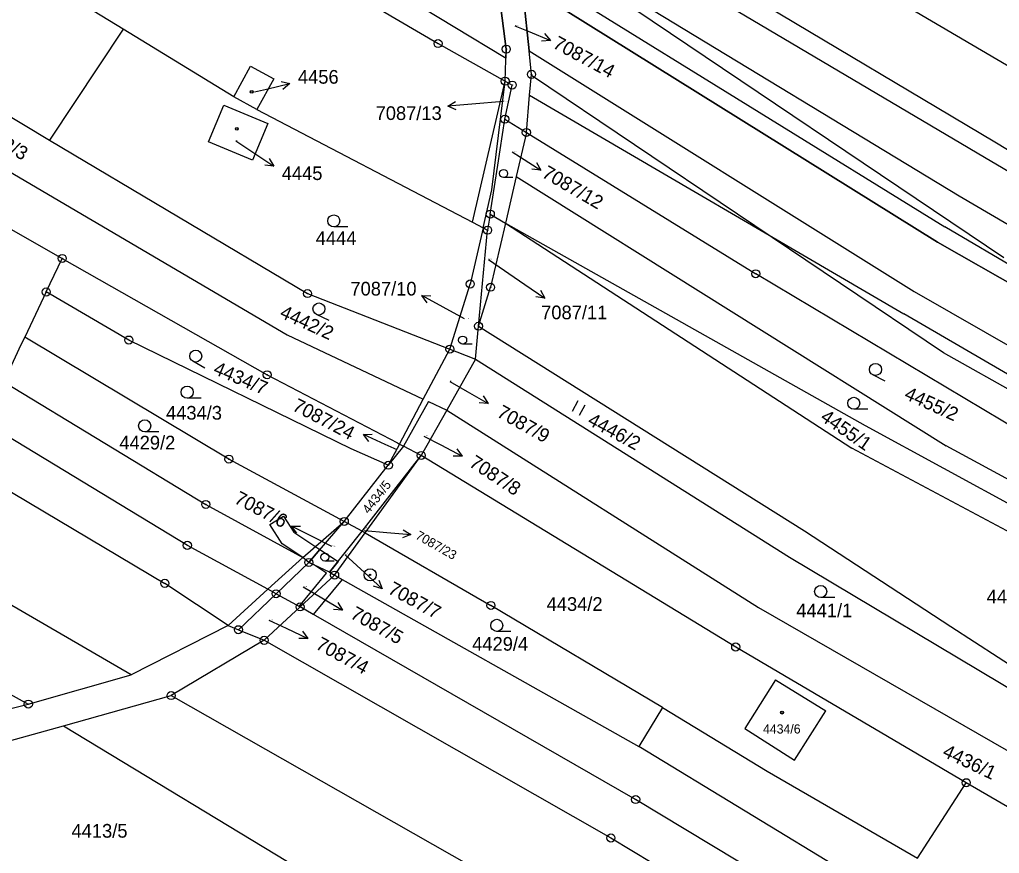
# Model space of a CAD drawing. Extents: x -593183 to -588034, y -1130415 to -1124994.
# Drawn here: x -589590.1 to -589468.3, y -1128646.6 to -1128543 of the extents above; entities that cross this region are included whole.
import ezdxf

# ---------------------------------------------------------------- set-up
doc = ezdxf.new("R2010")
doc.units = 0
for name, color, linetype in [('Vrstva 1', 7, 'Continuous'), ('Vrstva 16', 7, 'Continuous'), ('Vrstva 18', 7, 'Continuous'), ('Vrstva 19', 7, 'Continuous'), ('Vrstva 24', 7, 'Continuous'), ('Vrstva 25', 7, 'Continuous'), ('Vrstva 27', 7, 'Continuous'), ('Vrstva 4', 7, 'Continuous')]:
    doc.layers.add(name, color=color, linetype=linetype)

msp = doc.modelspace()

# ---------------------------------------------------------------- linework, layer by layer
at = {"layer": 'Vrstva 1'}
for p, q in [((-589603.94, -1128507.28), (-589538.07, -1128545.99)), ((-589577.18, -1128544.2), (-589615.17, -1128520.97)), ((-589468.88, -1128558.23), (-589527.19, -1128523.51)), ((-589527.39, -1128526.23), (-589470.18, -1128560.1)), ((-589463.75, -1128550.84), (-589491.23, -1128534.7)), ((-589623.33, -1128535.94), (-589586.33, -1128557.98)), ((-589529.6, -1128546.69), (-589530.96, -1128536.46)), ((-589527.88, -1128536.16), (-589475.12, -1128568.77)), ((-589473.32, -1128564.96), (-589519.83, -1128536.72)), ((-589527.64, -1128538.47), (-589476.01, -1128570.66)), ((-589527.64, -1128538.47), (-589526.76, -1128546.9)), ((-589626.73, -1128541.07), (-589556.8, -1128582.19)), ((-589577.18, -1128544.2), (-589586.33, -1128557.98)), ((-589563.44, -1128552.6), (-589577.18, -1128544.2)), ((-589630.42, -1128546.77), (-589584.77, -1128572.69)), ((-589538.07, -1128545.99), (-589529.74, -1128550.66)), ((-589529.74, -1128550.66), (-589529.6, -1128546.69)), ((-589526.76, -1128546.9), (-589478.91, -1128576.81)), ((-589526.46, -1128549.82), (-589526.76, -1128546.9)), ((-589563.44, -1128552.6), (-589561.37, -1128548.8)), ((-589561.37, -1128548.8), (-589558.49, -1128550.38)), ((-589558.49, -1128550.38), (-589560.57, -1128554.17)), ((-589526.69, -1128552.4), (-589526.46, -1128549.82)), ((-589531.38, -1128564.15), (-589529.74, -1128550.66)), ((-589529.77, -1128555.39), (-589528.86, -1128551.15)), ((-589529.74, -1128550.66), (-589528.86, -1128551.15)), ((-589560.57, -1128554.17), (-589563.44, -1128552.6)), ((-589527.1, -1128557.04), (-589526.69, -1128552.4)), ((-589526.69, -1128552.4), (-589480.22, -1128579.57)), ((-589566.58, -1128558.2), (-589564.68, -1128553.64)), ((-589564.68, -1128553.64), (-589559.21, -1128555.92)), ((-589560.57, -1128554.17), (-589533.79, -1128568.2)), ((-589530.66, -1128561.1), (-589529.77, -1128555.39)), ((-589529.77, -1128555.39), (-589527.1, -1128557.04)), ((-589559.21, -1128555.92), (-589561.11, -1128560.48)), ((-589527.1, -1128557.04), (-589528.37, -1128562.53)), ((-589527.1, -1128557.04), (-589498.6, -1128574.6)), ((-589586.33, -1128557.98), (-589554.29, -1128577.06)), ((-589561.11, -1128560.48), (-589566.58, -1128558.2)), ((-589419.92, -1128588.37), (-589468.88, -1128558.23)), ((-589470.18, -1128560.1), (-589420.65, -1128589.67)), ((-589531.58, -1128567.18), (-589530.66, -1128561.1)), ((-589528.37, -1128562.53), (-589529.7, -1128568.32)), ((-589528.37, -1128562.53), (-589474.94, -1128595.99)), ((-589569.22, -1128608.34), (-589642.18, -1128564.12)), ((-589532.47, -1128568.89), (-589531.38, -1128564.15)), ((-589423.26, -1128594.39), (-589473.32, -1128564.96)), ((-589531.58, -1128567.18), (-589531.92, -1128569.18)), ((-589531.58, -1128567.18), (-589529.7, -1128568.32)), ((-589532.47, -1128568.89), (-589534.07, -1128575.87)), ((-589533.79, -1128568.2), (-589532.47, -1128568.89)), ((-589532.47, -1128568.89), (-589531.92, -1128569.18)), ((-589529.7, -1128568.32), (-589531.54, -1128576.27)), ((-589529.7, -1128568.32), (-589486.65, -1128596.25)), ((-589425.31, -1128598.08), (-589475.12, -1128568.77)), ((-589533.04, -1128581.11), (-589531.92, -1128569.18)), ((-589425.99, -1128599.32), (-589476.01, -1128570.66)), ((-589586.76, -1128576.86), (-589584.77, -1128572.69)), ((-589584.77, -1128572.69), (-589559.31, -1128587.15)), ((-589463.21, -1128595.72), (-589498.6, -1128574.6)), ((-589536.6, -1128583.96), (-589534.07, -1128575.87)), ((-589586.76, -1128576.86), (-589589.43, -1128582.46)), ((-589576.49, -1128582.83), (-589586.76, -1128576.86)), ((-589554.29, -1128577.06), (-589536.6, -1128583.96)), ((-589533.04, -1128581.11), (-589531.54, -1128576.27)), ((-589478.91, -1128576.81), (-589426.24, -1128606.96)), ((-589427.98, -1128610), (-589480.22, -1128579.57)), ((-589556.8, -1128582.19), (-589539.9, -1128590.17)), ((-589533.42, -1128585.2), (-589533.04, -1128581.11)), ((-589533.04, -1128581.11), (-589492.55, -1128606.55)), ((-589622.16, -1128583.3), (-589572.01, -1128613.06)), ((-589589.9, -1128583.44), (-589592.02, -1128588.03)), ((-589589.43, -1128582.46), (-589589.9, -1128583.44)), ((-589564.06, -1128597.63), (-589589.43, -1128582.46)), ((-589548.87, -1128596.34), (-589576.49, -1128582.83)), ((-589539.9, -1128590.17), (-589536.6, -1128583.96)), ((-589536.6, -1128583.96), (-589535.75, -1128584.29)), ((-589535.75, -1128584.29), (-589533.42, -1128585.2)), ((-589533.42, -1128585.2), (-589536.98, -1128591.55)), ((-589533.42, -1128585.2), (-589494.41, -1128609.8)), ((-589559.31, -1128587.15), (-589543.13, -1128595.62)), ((-589592.02, -1128588.03), (-589566.93, -1128603.25)), ((-589542.86, -1128595.76), (-589539.9, -1128590.17)), ((-589539.25, -1128590.48), (-589542.38, -1128596.01)), ((-589539.25, -1128590.48), (-589536.98, -1128591.55)), ((-589536.98, -1128591.55), (-589540.16, -1128597.17)), ((-589536.98, -1128591.55), (-589498.27, -1128616.07)), ((-589543.13, -1128595.62), (-589542.86, -1128595.76)), ((-589544.25, -1128598.38), (-589548.87, -1128596.34)), ((-589542.86, -1128595.76), (-589544.25, -1128598.38)), ((-589542.38, -1128596.01), (-589544.25, -1128598.38)), ((-589542.86, -1128595.76), (-589542.38, -1128596.01)), ((-589540.16, -1128597.17), (-589542.38, -1128596.01)), ((-589451.41, -1128615.13), (-589486.65, -1128596.25)), ((-589448.87, -1128610.07), (-589474.94, -1128595.99)), ((-589576.18, -1128624.43), (-589621.67, -1128598.04)), ((-589549.72, -1128605.37), (-589564.06, -1128597.63)), ((-589547.12, -1128606.79), (-589540.16, -1128597.17)), ((-589544.59, -1128602.84), (-589540.16, -1128597.17)), ((-589501.09, -1128620.97), (-589540.16, -1128597.17)), ((-589549.72, -1128605.37), (-589544.25, -1128598.38)), ((-589639.57, -1128600.35), (-589588.98, -1128628.07)), ((-589547.5, -1128606.57), (-589544.59, -1128602.84)), ((-589566.93, -1128603.25), (-589554.86, -1128609.87)), ((-589554.13, -1128610.46), (-589549.72, -1128605.37)), ((-589547.5, -1128606.57), (-589549.72, -1128605.37)), ((-589551.55, -1128611.69), (-589547.5, -1128606.57)), ((-589547.5, -1128606.57), (-589547.12, -1128606.79)), ((-589492.55, -1128606.55), (-589474.36, -1128618.42)), ((-589550.92, -1128612.04), (-589547.12, -1128606.79)), ((-589547.12, -1128606.79), (-589531.5, -1128615.81)), ((-589559.23, -1128613.79), (-589569.22, -1128608.34)), ((-589554.13, -1128610.46), (-589554.86, -1128609.87)), ((-589494.41, -1128609.8), (-589455.45, -1128633.06)), ((-589554.13, -1128610.46), (-589558.2, -1128614.35)), ((-589551.55, -1128611.69), (-589554.13, -1128610.46)), ((-589550.92, -1128612.04), (-589555.21, -1128615.99)), ((-589551.55, -1128611.69), (-589550.92, -1128612.04)), ((-589550.92, -1128612.04), (-589513.11, -1128633.33)), ((-589564.13, -1128618.3), (-589572.01, -1128613.06)), ((-589558.2, -1128614.35), (-589559.23, -1128613.79)), ((-589558.2, -1128614.35), (-589562.88, -1128618.82)), ((-589558.2, -1128614.35), (-589555.21, -1128615.99)), ((-589559.68, -1128620.14), (-589555.21, -1128615.99)), ((-589513.52, -1128639.92), (-589555.21, -1128615.99)), ((-589510.17, -1128628.5), (-589531.5, -1128615.81)), ((-589498.27, -1128616.07), (-589454.98, -1128640.96)), ((-589564.13, -1128618.3), (-589576.18, -1128624.43)), ((-589564.13, -1128618.3), (-589562.88, -1128618.82)), ((-589474.36, -1128618.42), (-589454.45, -1128631.34)), ((-589562.88, -1128618.82), (-589559.68, -1128620.14)), ((-589559.68, -1128620.14), (-589571.23, -1128627.01)), ((-589559.68, -1128620.14), (-589516.59, -1128644.7)), ((-589472.44, -1128637.83), (-589501.09, -1128620.97)), ((-589588.98, -1128628.07), (-589576.18, -1128624.43)), ((-589496.15, -1128625.03), (-589499.97, -1128631.08)), ((-589496.15, -1128625.03), (-589489.89, -1128628.89)), ((-589584.62, -1128630.75), (-589571.23, -1128627.01)), ((-589571.23, -1128627.01), (-589522.25, -1128654.82)), ((-589609.48, -1128633.08), (-589588.98, -1128628.07)), ((-589510.17, -1128628.5), (-589513.11, -1128633.33)), ((-589510.17, -1128628.5), (-589497.18, -1128636.39)), ((-589493.8, -1128635.02), (-589489.89, -1128628.89)), ((-589608.01, -1128637.28), (-589584.62, -1128630.75)), ((-589584.62, -1128630.75), (-589548.88, -1128652.37)), ((-589499.97, -1128631.08), (-589493.8, -1128635.02)), ((-589468.87, -1128660.23), (-589513.11, -1128633.33)), ((-589497.18, -1128636.39), (-589478.51, -1128647.2)), ((-589478.51, -1128647.2), (-589472.44, -1128637.83)), ((-589458.49, -1128646.03), (-589472.44, -1128637.83)), ((-589472.18, -1128664.79), (-589513.52, -1128639.92)), ((-589516.59, -1128644.7), (-589475.31, -1128669.4))]:
    msp.add_line(p, q, dxfattribs=at)
at = {"layer": 'Vrstva 16'}
for p, q in [((-589528.54, -1128543.78), (-589526.89, -1128544.46)), ((-589560.87, -1128551.99), (-589559.4, -1128551.65)), ((-589529.96, -1128553.21), (-589533.86, -1128553.54)), ((-589563.21, -1128558.07), (-589560.98, -1128559.57)), ((-589528.85, -1128559.43), (-589527.81, -1128560.1)), ((-589531.82, -1128572.84), (-589527.28, -1128575.94)), ((-589534.77, -1128580.19), (-589537.44, -1128578.73)), ((-589536.62, -1128587.97), (-589534.46, -1128589.21)), ((-589539.83, -1128594.77), (-589537.72, -1128595.87)), ((-589543.17, -1128596.48), (-589544.63, -1128595.81)), ((-589547.19, -1128606.49), (-589544.45, -1128606.73)), ((-589551.25, -1128608.5), (-589553.62, -1128607.3)), ((-589549.6, -1128609.53), (-589547.22, -1128611.7)), ((-589554.82, -1128613.5), (-589552.52, -1128614.86)), ((-589559.08, -1128617.64), (-589556.95, -1128618.63))]:
    msp.add_line(p, q, dxfattribs=at)
at = {"layer": 'Vrstva 24'}
for centre, radius in [((-589538.07, -1128545.99), 0.5), ((-589538.07, -1128545.99), 0.0327), ((-589529.6, -1128546.69), 0.5), ((-589529.6, -1128546.69), 0.0327), ((-589526.46, -1128549.82), 0.5), ((-589529.74, -1128550.66), 0.5), ((-589529.74, -1128550.66), 0.0327), ((-589526.46, -1128549.82), 0.0327), ((-589528.86, -1128551.15), 0.5), ((-589528.86, -1128551.15), 0.0327), ((-589529.77, -1128555.39), 0.5), ((-589529.77, -1128555.39), 0.0327), ((-589527.1, -1128557.04), 0.5), ((-589527.1, -1128557.04), 0.0327), ((-589531.58, -1128567.18), 0.5), ((-589531.58, -1128567.18), 0.0327), ((-589531.92, -1128569.18), 0.5), ((-589531.92, -1128569.18), 0.0327), ((-589584.77, -1128572.69), 0.5), ((-589584.77, -1128572.69), 0.0327), ((-589498.6, -1128574.6), 0.5), ((-589498.6, -1128574.6), 0.0327), ((-589534.07, -1128575.87), 0.5), ((-589534.07, -1128575.87), 0.0327), ((-589531.54, -1128576.27), 0.5), ((-589586.76, -1128576.86), 0.5), ((-589586.76, -1128576.86), 0.0327), ((-589554.29, -1128577.06), 0.5), ((-589554.29, -1128577.06), 0.0327), ((-589531.54, -1128576.27), 0.0327), ((-589533.04, -1128581.11), 0.5), ((-589533.04, -1128581.11), 0.0327), ((-589576.49, -1128582.83), 0.5), ((-589576.49, -1128582.83), 0.0327), ((-589536.6, -1128583.96), 0.5), ((-589536.6, -1128583.96), 0.0327), ((-589559.31, -1128587.15), 0.5), ((-589559.31, -1128587.15), 0.0327), ((-589540.16, -1128597.17), 0.5), ((-589564.06, -1128597.63), 0.5), ((-589564.06, -1128597.63), 0.0327), ((-589544.25, -1128598.38), 0.5), ((-589540.16, -1128597.17), 0.0327), ((-589544.25, -1128598.38), 0.0327), ((-589566.93, -1128603.25), 0.5), ((-589566.93, -1128603.25), 0.0327), ((-589549.72, -1128605.37), 0.5), ((-589549.72, -1128605.37), 0.0327), ((-589569.22, -1128608.34), 0.5), ((-589569.22, -1128608.34), 0.0327), ((-589554.13, -1128610.46), 0.5), ((-589554.13, -1128610.46), 0.0327), ((-589546.51, -1128612.01), 0.75), ((-589572.01, -1128613.06), 0.5), ((-589550.92, -1128612.04), 0.5), ((-589550.92, -1128612.04), 0.0327), ((-589546.51, -1128612.01), 0.0903), ((-589572.01, -1128613.06), 0.0327), ((-589558.2, -1128614.35), 0.5), ((-589558.2, -1128614.35), 0.0327), ((-589555.21, -1128615.99), 0.5), ((-589555.21, -1128615.99), 0.0327), ((-589531.5, -1128615.81), 0.5), ((-589531.5, -1128615.81), 0.0327), ((-589562.88, -1128618.82), 0.5), ((-589562.88, -1128618.82), 0.0327), ((-589559.68, -1128620.14), 0.5), ((-589559.68, -1128620.14), 0.0327), ((-589501.09, -1128620.97), 0.5), ((-589501.09, -1128620.97), 0.0327), ((-589571.23, -1128627.01), 0.5), ((-589571.23, -1128627.01), 0.0327), ((-589588.98, -1128628.07), 0.5), ((-589588.98, -1128628.07), 0.0327), ((-589472.44, -1128637.83), 0.5), ((-589472.44, -1128637.83), 0.0327), ((-589513.52, -1128639.92), 0.5), ((-589513.52, -1128639.92), 0.0327), ((-589516.59, -1128644.7), 0.5), ((-589516.59, -1128644.7), 0.0327)]:
    msp.add_circle(centre, radius, dxfattribs=at)
at = {"layer": 'Vrstva 25'}
for p, q in [((-589526.89, -1128544.46), (-589524.12, -1128545.61)), ((-589559.4, -1128551.65), (-589556.48, -1128550.97)), ((-589533.86, -1128553.54), (-589536.85, -1128553.79)), ((-589560.98, -1128559.57), (-589558.49, -1128561.24)), ((-589527.81, -1128560.1), (-589525.29, -1128561.73)), ((-589528.76, -1128562.64), (-589529.93, -1128562.64)), ((-589549.28, -1128568.78), (-589551.03, -1128568.78)), ((-589527.28, -1128575.94), (-589524.8, -1128577.63)), ((-589537.44, -1128578.73), (-589540.08, -1128577.3)), ((-589551.61, -1128580.4), (-589553.19, -1128579.65)), ((-589533.85, -1128583.34), (-589535.02, -1128583.34)), ((-589567.03, -1128586.34), (-589568.55, -1128585.47)), ((-589482.53, -1128587.96), (-589484.07, -1128587.14)), ((-589534.46, -1128589.21), (-589531.86, -1128590.7)), ((-589567.5, -1128590.06), (-589569.25, -1128590.06)), ((-589520.7, -1128590.38), (-589521.41, -1128591.7)), ((-589520.51, -1128592.18), (-589519.8, -1128590.87)), ((-589484.67, -1128591.44), (-589486.42, -1128591.44)), ((-589572.77, -1128594.24), (-589574.52, -1128594.24)), ((-589544.63, -1128595.81), (-589547.35, -1128594.55)), ((-589537.72, -1128595.87), (-589535.06, -1128597.26)), ((-589553.62, -1128607.3), (-589556.3, -1128605.95)), ((-589544.45, -1128606.73), (-589541.46, -1128606.99)), ((-589550.96, -1128610.3), (-589552.13, -1128610.3)), ((-589547.22, -1128611.7), (-589545.01, -1128613.73)), ((-589552.52, -1128614.86), (-589549.94, -1128616.39)), ((-589488.78, -1128614.82), (-589490.53, -1128614.82)), ((-589556.95, -1128618.63), (-589554.23, -1128619.9)), ((-589529.03, -1128619.03), (-589530.78, -1128619.03))]:
    msp.add_line(p, q, dxfattribs=at)
for points in [[(-589524.85, -1128544.76), (-589524.12, -1128545.61), (-589525.23, -1128545.69)], [(-589557.56, -1128550.71), (-589556.48, -1128550.97), (-589557.34, -1128551.69)], [(-589535.81, -1128554.21), (-589536.85, -1128553.79), (-589535.89, -1128553.21)], [(-589559.04, -1128560.27), (-589558.49, -1128561.24), (-589559.6, -1128561.1)], [(-589525.86, -1128560.77), (-589525.29, -1128561.73), (-589526.4, -1128561.61)], [(-589539.44, -1128578.21), (-589540.08, -1128577.3), (-589538.96, -1128577.33)], [(-589525.35, -1128576.65), (-589524.8, -1128577.63), (-589525.91, -1128577.48)], [(-589532.48, -1128589.77), (-589531.86, -1128590.7), (-589532.97, -1128590.64)], [(-589546.66, -1128595.43), (-589547.35, -1128594.55), (-589546.24, -1128594.52)], [(-589535.72, -1128596.35), (-589535.06, -1128597.26), (-589536.18, -1128597.24)], [(-589555.63, -1128606.84), (-589556.3, -1128605.95), (-589555.18, -1128605.95)], [(-589542.41, -1128606.41), (-589541.46, -1128606.99), (-589542.5, -1128607.4)], [(-589545.41, -1128612.68), (-589545.01, -1128613.73), (-589546.08, -1128613.42)], [(-589550.54, -1128615.45), (-589549.94, -1128616.39), (-589551.05, -1128616.31)], [(-589554.93, -1128619.02), (-589554.23, -1128619.9), (-589555.35, -1128619.93)]]:
    msp.add_lwpolyline(points, dxfattribs=at)
for centre, radius in [((-589561.22, -1128552), 0.175), ((-589561.22, -1128552), 0.15), ((-589563.08, -1128556.6), 0.175), ((-589563.08, -1128556.6), 0.15), ((-589529.93, -1128562.14), 0.503), ((-589551.03, -1128568.03), 0.75), ((-589552.87, -1128578.97), 0.75), ((-589535.02, -1128582.84), 0.503), ((-589568.18, -1128584.82), 0.75), ((-589483.72, -1128586.48), 0.75), ((-589569.25, -1128589.31), 0.75), ((-589486.42, -1128590.69), 0.75), ((-589574.52, -1128593.49), 0.75), ((-589552.13, -1128609.8), 0.503), ((-589490.53, -1128614.07), 0.75), ((-589530.78, -1128618.28), 0.75), ((-589495.33, -1128629.12), 0.175), ((-589495.33, -1128629.12), 0.15)]:
    msp.add_circle(centre, radius, dxfattribs=at)
at = {"layer": 'Vrstva 27'}
for p, q in [((-589529.8, -1128547.71), (-589624.05, -1128490.75)), ((-589522.3, -1128535.87), (-589467.78, -1128572.58)), ((-589530.96, -1128536.46), (-589529.6, -1128546.69)), ((-589527.64, -1128538.47), (-589476.01, -1128570.66)), ((-589526.76, -1128546.9), (-589527.64, -1128538.47)), ((-589476.01, -1128570.66), (-589527.64, -1128538.47)), ((-589529.6, -1128546.69), (-589529.64, -1128547.81)), ((-589526.46, -1128549.82), (-589526.76, -1128546.9)), ((-589529.64, -1128547.81), (-589529.8, -1128547.71)), ((-589526.47, -1128549.95), (-589526.46, -1128549.82)), ((-589475.26, -1128584.42), (-589526.47, -1128549.95)), ((-589476.01, -1128570.66), (-589425.99, -1128599.32)), ((-589425.99, -1128599.32), (-589476.01, -1128570.66)), ((-589422.64, -1128614.02), (-589475.26, -1128584.42)), ((-589558.96, -1128605.76), (-589557.26, -1128604.7)), ((-589557.26, -1128604.7), (-589555.99, -1128606.72)), ((-589557.45, -1128608.16), (-589558.96, -1128605.76)), ((-589555.99, -1128606.72), (-589552.75, -1128608.87)), ((-589554.86, -1128609.87), (-589557.45, -1128608.16)), ((-589552.75, -1128608.87), (-589554.13, -1128610.46)), ((-589554.13, -1128610.46), (-589552.75, -1128608.87)), ((-589552.75, -1128608.87), (-589550.5, -1128610.36)), ((-589554.13, -1128610.46), (-589554.86, -1128609.87)), ((-589553.55, -1128610.74), (-589554.13, -1128610.46)), ((-589551.94, -1128611.8), (-589553.55, -1128610.74)), ((-589550.5, -1128610.36), (-589551.55, -1128611.69)), ((-589555.33, -1128615.92), (-589551.94, -1128611.8)), ((-589555.21, -1128615.99), (-589550.92, -1128612.04)), ((-589550.92, -1128612.04), (-589555.21, -1128615.99)), ((-589549.98, -1128612.57), (-589553.57, -1128616.93)), ((-589551.55, -1128611.69), (-589550.92, -1128612.04)), ((-589550.92, -1128612.04), (-589549.98, -1128612.57)), ((-589555.21, -1128615.99), (-589555.33, -1128615.92)), ((-589553.57, -1128616.93), (-589555.21, -1128615.99))]:
    msp.add_line(p, q, dxfattribs=at)
at = {"layer": 'Vrstva 4'}
for p, q in [((-589533.79, -1128568.2), (-589529.74, -1128550.66)), ((-589529.7, -1128568.32), (-589485, -1128593.46)), ((-589485, -1128593.46), (-589451.01, -1128611.96)), ((-589554.86, -1128609.87), (-589549.72, -1128605.37)), ((-589554.86, -1128609.87), (-589559.23, -1128613.79)), ((-589559.23, -1128613.79), (-589564.13, -1128618.3))]:
    msp.add_line(p, q, dxfattribs=at)

# ---------------------------------------------------------------- texts
at = {"layer": 'Vrstva 16'}
for s, height, rotation, p in [('7087/14', 1.7, 331.6992, (-589523.94, -1128546.46)), ('4442/3', 1.7, 330.6007, (-589595.71, -1128557.15)), ('7087/12', 1.7, 329.7036, (-589525.29, -1128562.51)), ('7087/24', 1.7, 332.4054, (-589556.29, -1128591.49)), ('7087/9', 1.7, 330.7868, (-589530.89, -1128592.28)), ('7087/8', 1.7, 326.8215, (-589534.34, -1128598.44)), ('7087/6', 1.7, 332.4377, (-589563.52, -1128603.02)), ('7087/23', 1.14, 330.3455, (-589540.97, -1128607.45)), ('7087/7', 1.7, 331.5315, (-589544.43, -1128614.24)), ('7087/5', 1.7, 330.8126, (-589549.09, -1128617.31)), ('7087/4', 1.7, 331.4511, (-589553.4, -1128621.11))]:
    msp.add_text(s, height=height, rotation=rotation, dxfattribs=at).set_placement(p)
for s, p in [('4456', (-589555.48, -1128550.98)), ('4456', (-589555.48, -1128550.98)), ('4456', (-589555.48, -1128550.98)), ('7087/13', (-589545.83, -1128555.49)), ('4445', (-589557.49, -1128562.95)), ('4445', (-589557.49, -1128562.95)), ('4445', (-589557.49, -1128562.95)), ('7087/10', (-589548.96, -1128577.3)), ('7087/11', (-589525.26, -1128580.25))]:
    msp.add_text(s, height=1.7, dxfattribs=at).set_placement(p)
at = {"layer": 'Vrstva 18'}
for s, height, p in [('7087/14', 0.1, (-589528.54, -1128543.78)), ('7087/13', 0.1, (-589529.96, -1128553.21)), ('7087/12', 0.1, (-589528.85, -1128559.43)), ('4444', 1.7, (-589553.27, -1128571.01)), ('7087/11', 0.1, (-589531.82, -1128572.84)), ('7087/10', 0.1, (-589534.77, -1128580.19)), ('7087/9', 0.1, (-589536.62, -1128587.97)), ('4434/3', 1.7, (-589571.87, -1128592.72)), ('4429/2', 1.7, (-589577.67, -1128596.43)), ('7087/8', 0.1, (-589539.83, -1128594.77)), ('7087/6', 0.1, (-589551.25, -1128608.5)), ('7087/5', 0.1, (-589554.82, -1128613.5)), ('4446/1', 1.7, (-589469.9, -1128615.55)), ('4434/2', 1.7, (-589524.58, -1128616.48)), ('4441/1', 1.7, (-589493.56, -1128617.28)), ('7087/4', 0.1, (-589559.08, -1128617.64)), ('4429/4', 1.7, (-589533.83, -1128621.43)), ('4413/5', 1.7, (-589583.61, -1128644.66))]:
    msp.add_text(s, height=height, dxfattribs=at).set_placement(p)
for s, height, rotation, p in [('4442/2', 1.7, 335.2121, (-589557.86, -1128579.96)), ('4434/7', 1.7, 337.0818, (-589566.11, -1128586.99)), ('4455/2', 1.7, 335.6097, (-589480.26, -1128590.09)), ('4455/1', 1.7, 325.3048, (-589490.69, -1128592.72)), ('4446/2', 1.7, 331.5427, (-589519.62, -1128593.27)), ('7087/24', 0.1, 245.556, (-589543.17, -1128596.48)), ('4434/5', 1.14, 52.1404, (-589546.68, -1128604.51)), ('7087/23', 0.1, 50.1944, (-589547.18, -1128606.48)), ('7087/7', 0.1, 23.5523, (-589549.6, -1128609.53)), ('4436/1', 1.7, 334.3453, (-589475.52, -1128634.5))]:
    msp.add_text(s, height=height, rotation=rotation, dxfattribs=at).set_placement(p)
at = {"layer": 'Vrstva 19'}
for s, height, p in [('4456', 0.1, (-589560.87, -1128552)), ('4445', 0.1, (-589563.21, -1128558.07)), ('4434/6', 1.14, (-589497.69, -1128631.72))]:
    msp.add_text(s, height=height, dxfattribs=at).set_placement(p)

doc.saveas('drawing.dxf')
